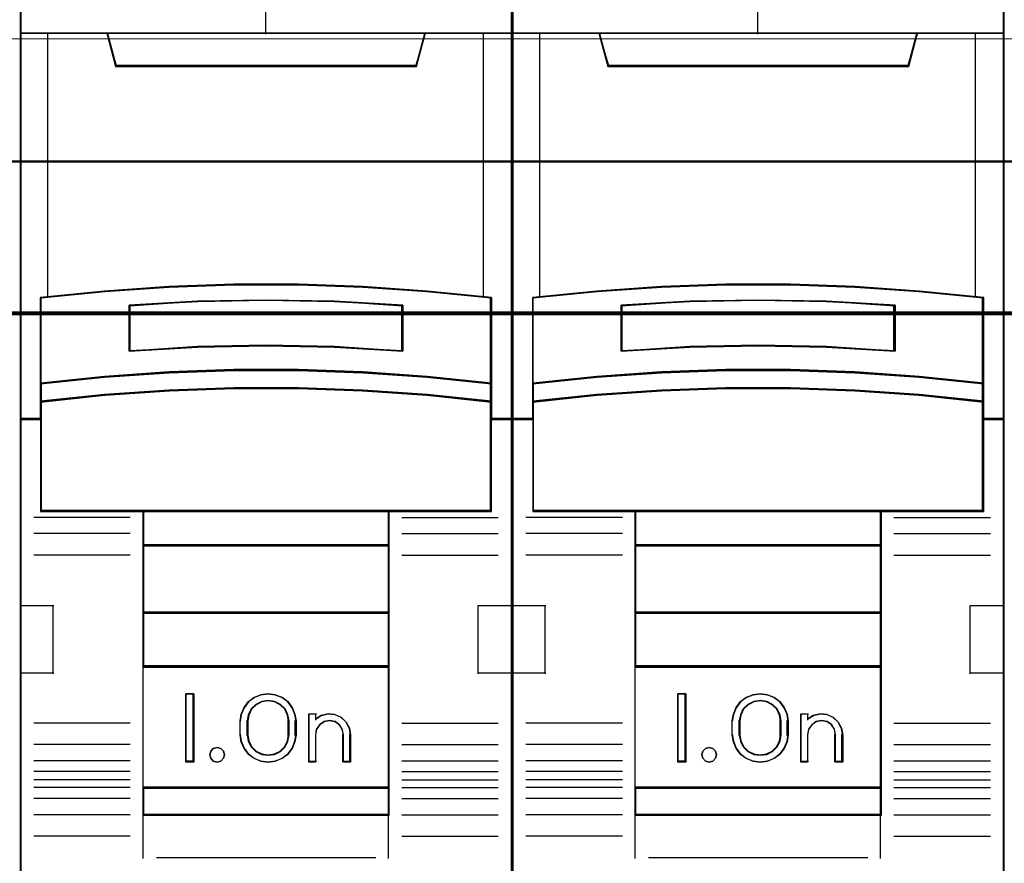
# Model space of a CAD drawing. Header units: millimetres. Extents: x -1290 to 1795, y -4192 to -1311.
# Tile 1004 of 1056: x 1451 to 1458, y -1952 to -1946. Entities that reach past the tile are written whole.
import ezdxf

# ---------------------------------------------------------------- set-up
doc = ezdxf.new("R2010")
doc.units = ezdxf.units.MM
doc.layers.add('30', color=7, linetype='Continuous')
doc.layers.add('45', color=7, linetype='Continuous')
doc.layers.add('Aparatura', color=7, linetype='Continuous', lineweight=13)

# ---------------------------------------------------------------- blocks, each defined once
blk = doc.blocks.new('*U174')
at = {"layer": '45', "color": 7}
for points in [[(495.37139, -533.64471), (477.398411, -533.64471), (477.398411, -615.375223), (495.37139, -615.375223), (495.37139, -533.64471)], [(485.20598, -561.543607), (487.563821, -561.543607), (489.921662, -561.631478), (492.273943, -561.796236), (494.626223, -562.026898), (494.626223, -565.162802), (494.626223, -565.83282), (494.626223, -566.464395), (495.37139, -566.464395), (495.37139, -552.350081), (494.370419, -552.350081), (492.196089, -552.350081), (491.879115, -553.53085), (480.890685, -553.53085), (480.573711, -552.350081), (478.399381, -552.350081), (477.398411, -552.350081), (477.398411, -566.464395), (478.143578, -566.464395), (478.143578, -565.83282), (478.143578, -565.162802), (478.143578, -562.026898), (480.484736, -561.796236), (482.848138, -561.631478), (485.20598, -561.543607)], [(480.884595, -553.565625), (491.885206, -553.565625), (492.202531, -552.350081), (486.379333, -552.350081), (480.56727, -552.350081), (480.884595, -553.565625)], [(489.9226, -564.762307), (492.275505, -564.922781), (494.628409, -565.166258), (494.628409, -562.006582), (492.275505, -561.774172), (489.9226, -561.608164), (487.564134, -561.519627), (485.205667, -561.519627), (482.8472, -561.608164), (480.483171, -561.774172), (478.141392, -562.006582), (478.141392, -565.166258), (480.483171, -564.922781), (482.8472, -564.762307), (485.205667, -564.679303), (487.564134, -564.679303), (489.9226, -564.762307)], [(491.386147, -562.295061), (491.386147, -563.966874), (488.885076, -563.82709), (486.378435, -563.782359), (483.882934, -563.82709), (481.381863, -563.966874), (481.381863, -562.295061), (483.882934, -562.149686), (486.378435, -562.104955), (488.885076, -562.149686), (491.386147, -562.295061)], [(488.885076, -563.82709), (491.386147, -563.966874), (491.386147, -562.295061), (488.885076, -562.149686), (486.378435, -562.104955), (483.882934, -562.149686), (481.381863, -562.295061), (481.381863, -563.966874), (483.882934, -563.82709), (486.378435, -563.782359), (488.885076, -563.82709)], [(492.275505, -564.896029), (489.9226, -564.732136), (487.564134, -564.647363), (485.205667, -564.647363), (482.8472, -564.732136), (480.483171, -564.896029), (478.141392, -565.144696), (478.141392, -565.834179), (480.483171, -565.585513), (482.8472, -565.421619), (485.205667, -565.336847), (487.564134, -565.336847), (489.9226, -565.421619), (492.275505, -565.585513), (494.628409, -565.834179), (494.628409, -565.144696), (492.275505, -564.896029)], [(489.9226, -565.398124), (487.564134, -565.315284), (485.205667, -565.315284), (482.8472, -565.398124), (480.483171, -565.558283), (478.141392, -565.801282), (478.141392, -566.436394), (478.141392, -569.82734), (481.890464, -569.82734), (490.879337, -569.82734), (494.628409, -569.82734), (494.628409, -566.436394), (494.628409, -565.801282), (492.275505, -565.558283), (489.9226, -565.398124)], [(481.881361, -571.082384), (490.888439, -571.082384), (490.888439, -569.789634), (481.881361, -569.789634), (481.881361, -571.082384)], [(490.888439, -571.044679), (481.881361, -571.044679), (481.881361, -573.545791), (490.888439, -573.545791), (490.888439, -571.044679)], [(490.888439, -573.508085), (481.881361, -573.508085), (481.881361, -575.513643), (490.888439, -575.513643), (490.888439, -573.508085)], [(481.881361, -579.943106), (490.888439, -579.943106), (490.888439, -575.474142), (481.881361, -575.474142), (481.881361, -579.943106)], [(483.739709, -576.488592), (483.739709, -578.991499), (483.446097, -578.991499), (483.446097, -576.488592), (483.739709, -576.488592)], [(487.440103, -577.233902), (487.479678, -577.484193), (487.479678, -577.995898), (487.440103, -578.246189), (487.332684, -578.490917), (487.180036, -578.702274), (486.970852, -578.852448), (486.722092, -578.952565), (486.462025, -578.991499), (486.196305, -578.952565), (485.947545, -578.852448), (485.744015, -578.702274), (485.585713, -578.490917), (485.478294, -578.246189), (485.438719, -577.995898), (485.438719, -577.484193), (485.478294, -577.233902), (485.585713, -576.989173), (485.744015, -576.777817), (485.947545, -576.627642), (486.196305, -576.527526), (486.462025, -576.488592), (486.722092, -576.527526), (486.970852, -576.627642), (487.180036, -576.777817), (487.332684, -576.989173), (487.440103, -577.233902)], [(487.225454, -577.995995), (487.225454, -577.482496), (487.185621, -577.259235), (487.083193, -577.047138), (486.906791, -576.879693), (486.696246, -576.773644), (486.462939, -576.734573), (486.223942, -576.773644), (486.013397, -576.879693), (485.836994, -577.047138), (485.734567, -577.259235), (485.694734, -577.482496), (485.694734, -577.995995), (485.734567, -578.219255), (485.836994, -578.431352), (486.013397, -578.598798), (486.223942, -578.704846), (486.462939, -578.738335), (486.696246, -578.704846), (486.906791, -578.598798), (487.083193, -578.431352), (487.185621, -578.219255), (487.225454, -577.995995)], [(488.402503, -577.284305), (488.652881, -577.228332), (488.891878, -577.250721), (489.125185, -577.351474), (489.307278, -577.524992), (489.432467, -577.743289), (489.4723, -577.989572), (489.4723, -578.991499), (489.210541, -578.991499), (489.210541, -577.989572), (489.170708, -577.788067), (489.068281, -577.625744), (488.903259, -577.513797), (488.698404, -577.474616), (488.50493, -577.513797), (488.345599, -577.625744), (488.2261, -577.788067), (488.191958, -577.989572), (488.191958, -578.991499), (487.94158, -578.991499), (487.94158, -577.228332), (488.191958, -577.228332), (488.191958, -577.418642), (488.402503, -577.284305)], [(484.826311, -578.589948), (484.862237, -578.719862), (484.826311, -578.849775), (484.73051, -578.950163), (484.598782, -578.991499), (484.455079, -578.950163), (484.365265, -578.849775), (484.323352, -578.719862), (484.365265, -578.589948), (484.455079, -578.489561), (484.598782, -578.460035), (484.73051, -578.489561), (484.826311, -578.589948)], [(490.888439, -579.905401), (481.881361, -579.905401), (481.881361, -580.930624), (490.888439, -580.930624), (490.888439, -579.905401)]]:
    blk.add_lwpolyline(points, close=True, dxfattribs=at)
at = {"layer": '45', "color": 139}
for points in [[(495.37139, -533.64471), (477.398411, -533.64471), (477.398411, -615.375223), (495.37139, -615.375223), (495.37139, -533.64471)], [(489.914149, -565.41542), (487.561317, -565.333239), (485.208484, -565.333239), (482.855652, -565.41542), (480.49727, -565.574304), (478.161085, -565.815369), (478.161085, -566.445427), (478.161085, -569.809385), (481.901201, -569.809385), (490.8686, -569.809385), (494.608715, -569.809385), (494.608715, -566.445427), (494.608715, -565.815369), (492.261432, -565.574304), (489.914149, -565.41542)], [(484.862237, -578.719862), (484.826311, -578.589948), (484.73051, -578.489561), (484.598782, -578.460035), (484.455079, -578.489561), (484.365265, -578.589948), (484.323352, -578.719862), (484.365265, -578.849775), (484.455079, -578.950163), (484.598782, -578.991499), (484.73051, -578.950163), (484.826311, -578.849775), (484.862237, -578.719862)]]:
    blk.add_lwpolyline(points, close=True, dxfattribs=at)
at = {"layer": '45', "color": 59}
for points in [[(495.353487, -533.664461), (477.416314, -533.664461), (477.416314, -615.357268), (495.353487, -615.357268), (495.353487, -533.664461)], [(485.208328, -561.538171), (487.561472, -561.538171), (489.914616, -561.625819), (492.26221, -561.790158), (494.609804, -562.020233), (494.609804, -565.148159), (494.609804, -565.816472), (494.609804, -566.44644), (495.353487, -566.44644), (495.353487, -552.368036), (494.35451, -552.368036), (492.184512, -552.368036), (491.86817, -553.545801), (480.901631, -553.545801), (480.585289, -552.368036), (478.41529, -552.368036), (477.416314, -552.368036), (477.416314, -566.44644), (478.159996, -566.44644), (478.159996, -565.816472), (478.159996, -565.148159), (478.159996, -562.020233), (480.496491, -561.790158), (482.855185, -561.625819), (485.208328, -561.538171)], [(480.884595, -553.565625), (491.885206, -553.565625), (492.202531, -552.350081), (486.379333, -552.350081), (480.56727, -552.350081), (480.884595, -553.565625)], [(489.9226, -564.762307), (492.275505, -564.922781), (494.628409, -565.166258), (494.628409, -562.006582), (492.275505, -561.774172), (489.9226, -561.608164), (487.564134, -561.519627), (485.205667, -561.519627), (482.8472, -561.608164), (480.483171, -561.774172), (478.141392, -562.006582), (478.141392, -565.166258), (480.483171, -564.922781), (482.8472, -564.762307), (485.205667, -564.679303), (487.564134, -564.679303), (489.9226, -564.762307)], [(491.386147, -562.295061), (491.386147, -563.966874), (488.885076, -563.82709), (486.378435, -563.782359), (483.882934, -563.82709), (481.381863, -563.966874), (481.381863, -562.295061), (483.882934, -562.149686), (486.378435, -562.104955), (488.885076, -562.149686), (491.386147, -562.295061)], [(488.885076, -563.82709), (491.386147, -563.966874), (491.386147, -562.295061), (488.885076, -562.149686), (486.378435, -562.104955), (483.882934, -562.149686), (481.381863, -562.295061), (481.381863, -563.966874), (483.882934, -563.82709), (486.378435, -563.782359), (488.885076, -563.82709)], [(488.876572, -563.811831), (491.368244, -563.948919), (491.368244, -562.309349), (488.876572, -562.166778), (486.379351, -562.12291), (483.893229, -562.166778), (481.401557, -562.309349), (481.401557, -563.948919), (483.893229, -563.811831), (486.379351, -563.767963), (488.876572, -563.811831)], [(492.275505, -564.896029), (489.9226, -564.732136), (487.564134, -564.647363), (485.205667, -564.647363), (482.8472, -564.732136), (480.483171, -564.896029), (478.141392, -565.144696), (478.141392, -565.834179), (480.483171, -565.585513), (482.8472, -565.421619), (485.205667, -565.336847), (487.564134, -565.336847), (489.9226, -565.421619), (492.275505, -565.585513), (494.628409, -565.834179), (494.628409, -565.144696), (492.275505, -564.896029)], [(492.261432, -564.90646), (489.914149, -564.747525), (487.561317, -564.665318), (485.208484, -564.665318), (482.855652, -564.747525), (480.49727, -564.90646), (478.161085, -565.147602), (478.161085, -565.816224), (480.49727, -565.575082), (482.855652, -565.416147), (485.208484, -565.33394), (487.561317, -565.33394), (489.914149, -565.416147), (492.261432, -565.575082), (494.608715, -565.816224), (494.608715, -565.147602), (492.261432, -564.90646)], [(489.9226, -565.398124), (487.564134, -565.315284), (485.205667, -565.315284), (482.8472, -565.398124), (480.483171, -565.558283), (478.141392, -565.801282), (478.141392, -566.436394), (478.141392, -569.82734), (481.890464, -569.82734), (490.879337, -569.82734), (494.628409, -569.82734), (494.628409, -566.436394), (494.628409, -565.801282), (492.275505, -565.558283), (489.9226, -565.398124)], [(481.881361, -571.082384), (490.888439, -571.082384), (490.888439, -569.789634), (481.881361, -569.789634), (481.881361, -571.082384)], [(481.901055, -571.064429), (490.868746, -571.064429), (490.868746, -569.807589), (481.901055, -569.807589), (481.901055, -571.064429)], [(490.888439, -571.044679), (481.881361, -571.044679), (481.881361, -573.545791), (490.888439, -573.545791), (490.888439, -571.044679)], [(490.868746, -571.062634), (481.901055, -571.062634), (481.901055, -573.527836), (490.868746, -573.527836), (490.868746, -571.062634)], [(490.888439, -573.508085), (481.881361, -573.508085), (481.881361, -575.513643), (490.888439, -575.513643), (490.888439, -573.508085)], [(490.868746, -573.52604), (481.901055, -573.52604), (481.901055, -575.493893), (490.868746, -575.493893), (490.868746, -573.52604)], [(481.881361, -579.943106), (490.888439, -579.943106), (490.888439, -575.474142), (481.881361, -575.474142), (481.881361, -579.943106)], [(483.739709, -576.488592), (483.739709, -578.991499), (483.446097, -578.991499), (483.446097, -576.488592), (483.739709, -576.488592)], [(487.440103, -577.233902), (487.479678, -577.484193), (487.479678, -577.995898), (487.440103, -578.246189), (487.332684, -578.490917), (487.180036, -578.702274), (486.970852, -578.852448), (486.722092, -578.952565), (486.462025, -578.991499), (486.196305, -578.952565), (485.947545, -578.852448), (485.744015, -578.702274), (485.585713, -578.490917), (485.478294, -578.246189), (485.438719, -577.995898), (485.438719, -577.484193), (485.478294, -577.233902), (485.585713, -576.989173), (485.744015, -576.777817), (485.947545, -576.627642), (486.196305, -576.527526), (486.462025, -576.488592), (486.722092, -576.527526), (486.970852, -576.627642), (487.180036, -576.777817), (487.332684, -576.989173), (487.440103, -577.233902)], [(487.225454, -577.995995), (487.225454, -577.482496), (487.185621, -577.259235), (487.083193, -577.047138), (486.906791, -576.879693), (486.696246, -576.773644), (486.462939, -576.734573), (486.223942, -576.773644), (486.013397, -576.879693), (485.836994, -577.047138), (485.734567, -577.259235), (485.694734, -577.482496), (485.694734, -577.995995), (485.734567, -578.219255), (485.836994, -578.431352), (486.013397, -578.598798), (486.223942, -578.704846), (486.462939, -578.738335), (486.696246, -578.704846), (486.906791, -578.598798), (487.083193, -578.431352), (487.185621, -578.219255), (487.225454, -577.995995)], [(487.20755, -577.991343), (487.20755, -577.487047), (487.168649, -577.267788), (487.068618, -577.059491), (486.896342, -576.895047), (486.690722, -576.790899), (486.462872, -576.752528), (486.229466, -576.790899), (486.023846, -576.895047), (485.851569, -577.059491), (485.751538, -577.267788), (485.712637, -577.487047), (485.712637, -577.991343), (485.751538, -578.210603), (485.851569, -578.418899), (486.023846, -578.583343), (486.229466, -578.687492), (486.462872, -578.720381), (486.690722, -578.687492), (486.896342, -578.583343), (487.068618, -578.418899), (487.168649, -578.210603), (487.20755, -577.991343)], [(488.402503, -577.284305), (488.652881, -577.228332), (488.891878, -577.250721), (489.125185, -577.351474), (489.307278, -577.524992), (489.432467, -577.743289), (489.4723, -577.989572), (489.4723, -578.991499), (489.210541, -578.991499), (489.210541, -577.989572), (489.170708, -577.788067), (489.068281, -577.625744), (488.903259, -577.513797), (488.698404, -577.474616), (488.50493, -577.513797), (488.345599, -577.625744), (488.2261, -577.788067), (488.191958, -577.989572), (488.191958, -578.991499), (487.94158, -578.991499), (487.94158, -577.228332), (488.191958, -577.228332), (488.191958, -577.418642), (488.402503, -577.284305)], [(484.826311, -578.589948), (484.862237, -578.719862), (484.826311, -578.849775), (484.73051, -578.950163), (484.598782, -578.991499), (484.455079, -578.950163), (484.365265, -578.849775), (484.323352, -578.719862), (484.365265, -578.589948), (484.455079, -578.489561), (484.598782, -578.460035), (484.73051, -578.489561), (484.826311, -578.589948)], [(490.888439, -579.905401), (481.881361, -579.905401), (481.881361, -580.930624), (490.888439, -580.930624), (490.888439, -579.905401)], [(490.868746, -579.923356), (481.901055, -579.923356), (481.901055, -580.910873), (490.868746, -580.910873), (490.868746, -579.923356)]]:
    blk.add_lwpolyline(points, close=True, dxfattribs=at)
at = {"layer": '45', "color": 139}
for points in [[(486.358941, -545.164547), (486.358941, -552.387786)], [(477.398411, -552.350081), (495.37139, -552.350081)], [(480.56727, -552.350081), (480.921752, -553.565625)], [(492.202531, -552.350081), (491.848049, -553.565625)], [(480.882365, -553.52792), (491.885645, -553.52792)], [(494.628409, -562.038522), (492.275505, -561.790868), (489.9226, -561.613971), (487.564134, -561.519627), (485.205667, -561.519627), (482.8472, -561.613971), (480.483171, -561.790868), (478.141392, -562.038522)], [(478.141392, -562.000817), (478.141392, -569.82734)], [(491.386147, -562.329391), (488.885076, -562.157764), (486.378435, -562.104955), (483.882934, -562.157764), (481.381863, -562.329391)], [(494.589022, -569.82734), (494.589022, -562.000817)], [(481.381863, -563.966874), (481.381863, -562.291686)], [(491.348551, -563.966874), (491.348551, -562.291686)], [(491.386147, -563.966874), (488.885076, -563.800928), (486.378435, -563.747825), (483.882934, -563.800928), (481.381863, -563.966874)], [(494.628409, -565.166258), (492.275505, -564.906811), (489.9226, -564.735811), (487.564134, -564.647363), (485.205667, -564.647363), (482.8472, -564.735811), (480.483171, -564.906811), (478.141392, -565.166258)], [(494.628409, -565.834179), (492.275505, -565.574731), (489.9226, -565.403732), (487.564134, -565.315284), (485.205667, -565.315284), (482.8472, -565.403732), (480.483171, -565.574731), (478.141392, -565.834179)], [(478.180779, -566.426689), (477.398411, -566.426689)], [(495.37139, -566.426689), (494.589022, -566.426689)], [(481.42125, -570.051775), (477.897909, -570.051775)], [(494.628409, -569.789634), (478.141392, -569.789634)], [(481.881361, -569.789634), (481.881361, -580.930624)], [(481.881361, -569.789634), (490.888439, -569.789634)], [(490.849053, -569.789634), (490.849053, -580.930624)], [(491.348551, -570.051775), (494.871892, -570.051775)], [(481.42125, -570.638899), (477.897909, -570.638899)], [(491.348551, -570.638899), (494.871892, -570.638899)], [(481.881361, -571.044679), (490.888439, -571.044679)], [(481.42125, -571.421731), (477.897909, -571.421731)], [(491.348551, -571.421731), (494.871892, -571.421731)], [(477.398411, -573.262104), (478.630148, -573.262104)], [(478.590761, -573.262104), (478.590761, -575.765011)], [(494.139653, -575.765011), (494.139653, -573.262104)], [(494.139653, -573.262104), (495.37139, -573.262104)], [(481.881361, -573.508085), (490.888439, -573.508085)], [(477.398411, -575.727306), (478.630148, -575.727306)], [(481.881361, -575.474142), (490.888439, -575.474142)], [(494.139653, -575.727306), (495.37139, -575.727306)], [(483.739709, -576.488592), (483.446097, -576.488592)], [(483.446097, -576.488592), (483.446097, -578.991499)], [(483.702112, -576.488592), (483.702112, -578.991499)], [(487.479678, -577.506632), (487.440103, -577.2507), (487.332684, -577.000456), (487.180036, -576.784335), (486.970852, -576.630776), (486.722092, -576.528403), (486.462025, -576.488592), (486.196305, -576.528403), (485.947545, -576.630776), (485.744015, -576.784335), (485.585713, -577.000456), (485.478294, -577.2507), (485.438719, -577.506632)], [(487.225454, -577.506632), (487.185621, -577.276167), (487.083193, -577.057225), (486.906791, -576.884376), (486.696246, -576.774905), (486.462939, -576.734573), (486.223942, -576.774905), (486.013397, -576.884376), (485.836994, -577.057225), (485.734567, -577.276167), (485.694734, -577.506632)], [(487.94158, -577.228332), (488.22445, -577.228332)], [(487.94158, -577.228332), (487.94158, -578.991499)], [(488.185063, -577.228332), (488.185063, -577.452768)], [(489.4723, -578.011164), (489.432252, -577.757895), (489.306389, -577.533406), (489.123316, -577.354966), (488.888752, -577.251356), (488.648468, -577.228332), (488.396742, -577.285893), (488.185063, -577.42404)], [(481.42125, -577.562292), (477.897909, -577.562292)], [(485.438719, -578.011164), (485.438719, -577.468927)], [(485.694734, -578.011164), (485.694734, -577.468927)], [(487.186067, -578.011164), (487.186067, -577.468927)], [(487.442082, -578.011164), (487.442082, -577.468927)], [(489.218075, -578.011164), (489.177678, -577.798984), (489.0738, -577.628062), (488.90644, -577.510184), (488.698683, -577.468927), (488.502469, -577.510184), (488.34088, -577.628062), (488.219689, -577.798984), (488.185063, -578.011164)], [(491.348551, -577.562292), (494.871892, -577.562292)], [(485.438719, -577.971663), (485.478294, -578.228046), (485.585713, -578.478732), (485.744015, -578.695234), (485.947545, -578.849064), (486.196305, -578.951617), (486.462025, -578.991499), (486.722092, -578.951617), (486.970852, -578.849064), (487.180036, -578.695234), (487.332684, -578.478732), (487.440103, -578.228046), (487.479678, -577.971663)], [(485.694734, -577.971663), (485.734567, -578.202241), (485.836994, -578.42129), (486.013397, -578.594224), (486.223942, -578.703749), (486.462939, -578.738335), (486.696246, -578.703749), (486.906791, -578.594224), (487.083193, -578.42129), (487.185621, -578.202241), (487.225454, -577.971663)], [(488.185063, -577.971663), (488.185063, -578.991499)], [(489.178688, -577.971663), (489.178688, -578.991499)], [(489.434703, -577.971663), (489.434703, -578.991499)], [(481.42125, -578.35051), (477.897909, -578.35051)], [(491.348551, -578.35051), (494.871892, -578.35051)], [(481.42125, -578.935839), (477.897909, -578.935839)], [(483.739709, -578.953794), (483.446097, -578.953794)], [(487.94158, -578.953794), (488.22445, -578.953794)], [(489.178688, -578.953794), (489.4723, -578.953794)], [(491.348551, -578.935839), (494.871892, -578.935839)], [(481.42125, -579.336232), (477.897909, -579.336232)], [(491.348551, -579.336232), (494.871892, -579.336232)], [(481.42125, -579.632487), (477.897909, -579.632487)], [(491.348551, -579.632487), (494.871892, -579.632487)], [(481.42125, -579.916174), (477.897909, -579.916174)], [(481.881361, -579.905401), (490.888439, -579.905401)], [(491.348551, -579.916174), (494.871892, -579.916174)], [(481.42125, -580.316567), (477.897909, -580.316567)], [(491.348551, -580.316567), (494.871892, -580.316567)], [(481.42125, -580.909078), (477.897909, -580.909078)], [(481.881361, -580.891123), (490.888439, -580.891123)], [(481.881361, -580.891123), (481.881361, -582.512446)], [(490.849053, -580.891123), (490.849053, -582.512446)], [(491.348551, -580.909078), (494.871892, -580.909078)], [(481.42125, -581.691909), (477.897909, -581.691909)], [(491.348551, -581.691909), (494.871892, -581.691909)], [(482.375489, -582.474741), (490.394312, -582.474741)]]:
    blk.add_lwpolyline(points, dxfattribs=at)
at = {"layer": '45', "color": 140}
for points in [[(485.20598, -561.543607), (487.563821, -561.543607), (489.921662, -561.631478), (492.273943, -561.796236), (494.626223, -562.026898), (494.626223, -565.162802), (494.626223, -565.83282), (494.626223, -566.464395), (495.37139, -566.464395), (495.37139, -552.350081), (494.370419, -552.350081), (492.196089, -552.350081), (491.879115, -553.53085), (480.890685, -553.53085), (480.573711, -552.350081), (478.399381, -552.350081), (477.398411, -552.350081), (477.398411, -566.464395), (478.143578, -566.464395), (478.143578, -565.83282), (478.143578, -565.162802), (478.143578, -562.026898), (480.484736, -561.796236), (482.848138, -561.631478), (485.20598, -561.543607)], [(480.901522, -553.54767), (491.868279, -553.54767), (492.184628, -552.368036), (486.37935, -552.368036), (480.585173, -552.368036), (480.901522, -553.54767)]]:
    blk.add_lwpolyline(points, close=True, dxfattribs=at)
for points in [[(478.397407, -552.350081), (478.397407, -562.01159)], [(494.333007, -562.01159), (494.333007, -552.350081)]]:
    blk.add_lwpolyline(points, dxfattribs=at)
blk = doc.blocks.new('*U175')
at = {"layer": '45', "color": 7}
for points in [[(513.356901, -533.64471), (495.383922, -533.64471), (495.383922, -615.375223), (513.356901, -615.375223), (513.356901, -533.64471)], [(503.191491, -561.543607), (505.549332, -561.543607), (507.907173, -561.631478), (510.259454, -561.796236), (512.611734, -562.026898), (512.611734, -565.162802), (512.611734, -565.83282), (512.611734, -566.464395), (513.356901, -566.464395), (513.356901, -552.350081), (512.355931, -552.350081), (510.1816, -552.350081), (509.864627, -553.53085), (498.876196, -553.53085), (498.559222, -552.350081), (496.384892, -552.350081), (495.383922, -552.350081), (495.383922, -566.464395), (496.129089, -566.464395), (496.129089, -565.83282), (496.129089, -565.162802), (496.129089, -562.026898), (498.470247, -561.796236), (500.83365, -561.631478), (503.191491, -561.543607)], [(498.870155, -553.565625), (509.872458, -553.565625), (510.189833, -552.350081), (504.365739, -552.350081), (498.552781, -552.350081), (498.870155, -553.565625)], [(507.908622, -564.762307), (510.261271, -564.922781), (512.61392, -565.166258), (512.61392, -562.006582), (510.261271, -561.774172), (507.908622, -561.608164), (505.550412, -561.519627), (503.192201, -561.519627), (500.833991, -561.608164), (498.470218, -561.774172), (496.128693, -562.006582), (496.128693, -565.166258), (498.470218, -564.922781), (500.833991, -564.762307), (503.192201, -564.679303), (505.550412, -564.679303), (507.908622, -564.762307)], [(509.373449, -562.295061), (509.373449, -563.966874), (506.872378, -563.82709), (504.365736, -563.782359), (501.870236, -563.82709), (499.369165, -563.966874), (499.369165, -562.295061), (501.870236, -562.149686), (504.365736, -562.104955), (506.872378, -562.149686), (509.373449, -562.295061)], [(506.872378, -563.82709), (509.373449, -563.966874), (509.373449, -562.295061), (506.872378, -562.149686), (504.365736, -562.104955), (501.870236, -562.149686), (499.369165, -562.295061), (499.369165, -563.966874), (501.870236, -563.82709), (504.365736, -563.782359), (506.872378, -563.82709)], [(510.261271, -564.896029), (507.908622, -564.732136), (505.550412, -564.647363), (503.192201, -564.647363), (500.833991, -564.732136), (498.470218, -564.896029), (496.128693, -565.144696), (496.128693, -565.834179), (498.470218, -565.585513), (500.833991, -565.421619), (503.192201, -565.336847), (505.550412, -565.336847), (507.908622, -565.421619), (510.261271, -565.585513), (512.61392, -565.834179), (512.61392, -565.144696), (510.261271, -564.896029)], [(507.908622, -565.398124), (505.550412, -565.315284), (503.192201, -565.315284), (500.833991, -565.398124), (498.470218, -565.558283), (496.128693, -565.801282), (496.128693, -566.436394), (496.128693, -569.82734), (499.877358, -569.82734), (508.865255, -569.82734), (512.61392, -569.82734), (512.61392, -566.436394), (512.61392, -565.801282), (510.261271, -565.558283), (507.908622, -565.398124)], [(499.868663, -571.082384), (508.873951, -571.082384), (508.873951, -569.789634), (499.868663, -569.789634), (499.868663, -571.082384)], [(508.873951, -571.044679), (499.868663, -571.044679), (499.868663, -573.545791), (508.873951, -573.545791), (508.873951, -571.044679)], [(508.873951, -573.508085), (499.868663, -573.508085), (499.868663, -575.513643), (508.873951, -575.513643), (508.873951, -573.508085)], [(499.868663, -579.943106), (508.873951, -579.943106), (508.873951, -575.474142), (499.868663, -575.474142), (499.868663, -579.943106)], [(501.72701, -576.488592), (501.72701, -578.991499), (501.433399, -578.991499), (501.433399, -576.488592), (501.72701, -576.488592)], [(505.42737, -577.233902), (505.46698, -577.484193), (505.46698, -577.995898), (505.42737, -578.246189), (505.319857, -578.490917), (505.167075, -578.702274), (504.957707, -578.852448), (504.708729, -578.952565), (504.448434, -578.991499), (504.18248, -578.952565), (503.933503, -578.852448), (503.729793, -578.702274), (503.571353, -578.490917), (503.46384, -578.246189), (503.42423, -577.995898), (503.42423, -577.484193), (503.46384, -577.233902), (503.571353, -576.989173), (503.729793, -576.777817), (503.933503, -576.627642), (504.18248, -576.527526), (504.448434, -576.488592), (504.708729, -576.527526), (504.957707, -576.627642), (505.167075, -576.777817), (505.319857, -576.989173), (505.42737, -577.233902)], [(505.210965, -577.995995), (505.210965, -577.482496), (505.171132, -577.259235), (505.068704, -577.047138), (504.892302, -576.879693), (504.681757, -576.773644), (504.44845, -576.734573), (504.209453, -576.773644), (503.998908, -576.879693), (503.822505, -577.047138), (503.720078, -577.259235), (503.680245, -577.482496), (503.680245, -577.995995), (503.720078, -578.219255), (503.822505, -578.431352), (503.998908, -578.598798), (504.209453, -578.704846), (504.44845, -578.738335), (504.681757, -578.704846), (504.892302, -578.598798), (505.068704, -578.431352), (505.171132, -578.219255), (505.210965, -577.995995)], [(506.388553, -577.284305), (506.639224, -577.228332), (506.878501, -577.250721), (507.11208, -577.351474), (507.294386, -577.524992), (507.419722, -577.743289), (507.459601, -577.989572), (507.459601, -578.991499), (507.197536, -578.991499), (507.197536, -577.989572), (507.157657, -577.788067), (507.05511, -577.625744), (506.889895, -577.513797), (506.6848, -577.474616), (506.4911, -577.513797), (506.331582, -577.625744), (506.211944, -577.788067), (506.177762, -577.989572), (506.177762, -578.991499), (505.927091, -578.991499), (505.927091, -577.228332), (506.177762, -577.228332), (506.177762, -577.418642), (506.388553, -577.284305)], [(502.811942, -578.589948), (502.847748, -578.719862), (502.811942, -578.849775), (502.716458, -578.950163), (502.585168, -578.991499), (502.441943, -578.950163), (502.352427, -578.849775), (502.310653, -578.719862), (502.352427, -578.589948), (502.441943, -578.489561), (502.585168, -578.460035), (502.716458, -578.489561), (502.811942, -578.589948)], [(508.873951, -579.905401), (499.868663, -579.905401), (499.868663, -580.930624), (508.873951, -580.930624), (508.873951, -579.905401)]]:
    blk.add_lwpolyline(points, close=True, dxfattribs=at)
at = {"layer": '45', "color": 139}
for points in [[(513.356901, -533.64471), (495.383922, -533.64471), (495.383922, -615.375223), (513.356901, -615.375223), (513.356901, -533.64471)], [(507.900939, -565.41542), (505.547851, -565.333239), (503.194762, -565.333239), (500.841674, -565.41542), (498.483036, -565.574304), (496.146597, -565.815369), (496.146597, -566.445427), (496.146597, -569.809385), (499.887119, -569.809385), (508.855494, -569.809385), (512.596017, -569.809385), (512.596017, -566.445427), (512.596017, -565.815369), (510.248478, -565.574304), (507.900939, -565.41542)], [(502.847748, -578.719862), (502.811942, -578.589948), (502.716458, -578.489561), (502.585168, -578.460035), (502.441943, -578.489561), (502.352427, -578.589948), (502.310653, -578.719862), (502.352427, -578.849775), (502.441943, -578.950163), (502.585168, -578.991499), (502.716458, -578.950163), (502.811942, -578.849775), (502.847748, -578.719862)]]:
    blk.add_lwpolyline(points, close=True, dxfattribs=at)
at = {"layer": '45', "color": 59}
for points in [[(513.338998, -533.664461), (495.403616, -533.664461), (495.403616, -615.357268), (513.338998, -615.357268), (513.338998, -533.664461)], [(503.194852, -561.538171), (505.547761, -561.538171), (507.90067, -561.625819), (510.24803, -561.790158), (512.59539, -562.020233), (512.59539, -565.148159), (512.59539, -565.816472), (512.59539, -566.44644), (513.338998, -566.44644), (513.338998, -552.368036), (512.340121, -552.368036), (510.17034, -552.368036), (509.854029, -553.545801), (498.888585, -553.545801), (498.572274, -552.368036), (496.402492, -552.368036), (495.403616, -552.368036), (495.403616, -566.44644), (496.147224, -566.44644), (496.147224, -565.816472), (496.147224, -565.148159), (496.147224, -562.020233), (498.483485, -561.790158), (500.841943, -561.625819), (503.194852, -561.538171)], [(498.870155, -553.565625), (509.872458, -553.565625), (510.189833, -552.350081), (504.365739, -552.350081), (498.552781, -552.350081), (498.870155, -553.565625)], [(507.908622, -564.762307), (510.261271, -564.922781), (512.61392, -565.166258), (512.61392, -562.006582), (510.261271, -561.774172), (507.908622, -561.608164), (505.550412, -561.519627), (503.192201, -561.519627), (500.833991, -561.608164), (498.470218, -561.774172), (496.128693, -562.006582), (496.128693, -565.166258), (498.470218, -564.922781), (500.833991, -564.762307), (503.192201, -564.679303), (505.550412, -564.679303), (507.908622, -564.762307)], [(509.373449, -562.295061), (509.373449, -563.966874), (506.872378, -563.82709), (504.365736, -563.782359), (501.870236, -563.82709), (499.369165, -563.966874), (499.369165, -562.295061), (501.870236, -562.149686), (504.365736, -562.104955), (506.872378, -562.149686), (509.373449, -562.295061)], [(506.872378, -563.82709), (509.373449, -563.966874), (509.373449, -562.295061), (506.872378, -562.149686), (504.365736, -562.104955), (501.870236, -562.149686), (499.369165, -562.295061), (499.369165, -563.966874), (501.870236, -563.82709), (504.365736, -563.782359), (506.872378, -563.82709)], [(506.863426, -563.811831), (509.355545, -563.948919), (509.355545, -562.309349), (506.863426, -562.166778), (504.365756, -562.12291), (501.879187, -562.166778), (499.387068, -562.309349), (499.387068, -563.948919), (501.879187, -563.811831), (504.365756, -563.767963), (506.863426, -563.811831)], [(510.261271, -564.896029), (507.908622, -564.732136), (505.550412, -564.647363), (503.192201, -564.647363), (500.833991, -564.732136), (498.470218, -564.896029), (496.128693, -565.144696), (496.128693, -565.834179), (498.470218, -565.585513), (500.833991, -565.421619), (503.192201, -565.336847), (505.550412, -565.336847), (507.908622, -565.421619), (510.261271, -565.585513), (512.61392, -565.834179), (512.61392, -565.144696), (510.261271, -564.896029)], [(510.248478, -564.90646), (507.900939, -564.747525), (505.547851, -564.665318), (503.194762, -564.665318), (500.841674, -564.747525), (498.483036, -564.90646), (496.146597, -565.147602), (496.146597, -565.816224), (498.483036, -565.575082), (500.841674, -565.416147), (503.194762, -565.33394), (505.547851, -565.33394), (507.900939, -565.416147), (510.248478, -565.575082), (512.596017, -565.816224), (512.596017, -565.147602), (510.248478, -564.90646)], [(507.908622, -565.398124), (505.550412, -565.315284), (503.192201, -565.315284), (500.833991, -565.398124), (498.470218, -565.558283), (496.128693, -565.801282), (496.128693, -566.436394), (496.128693, -569.82734), (499.877358, -569.82734), (508.865255, -569.82734), (512.61392, -569.82734), (512.61392, -566.436394), (512.61392, -565.801282), (510.261271, -565.558283), (507.908622, -565.398124)], [(499.868663, -571.082384), (508.873951, -571.082384), (508.873951, -569.789634), (499.868663, -569.789634), (499.868663, -571.082384)], [(499.886566, -571.064429), (508.856047, -571.064429), (508.856047, -569.807589), (499.886566, -569.807589), (499.886566, -571.064429)], [(508.873951, -571.044679), (499.868663, -571.044679), (499.868663, -573.545791), (508.873951, -573.545791), (508.873951, -571.044679)], [(508.856047, -571.062634), (499.886566, -571.062634), (499.886566, -573.527836), (508.856047, -573.527836), (508.856047, -571.062634)], [(508.873951, -573.508085), (499.868663, -573.508085), (499.868663, -575.513643), (508.873951, -575.513643), (508.873951, -573.508085)], [(508.856047, -573.52604), (499.886566, -573.52604), (499.886566, -575.493893), (508.856047, -575.493893), (508.856047, -573.52604)], [(499.868663, -579.943106), (508.873951, -579.943106), (508.873951, -575.474142), (499.868663, -575.474142), (499.868663, -579.943106)], [(501.72701, -576.488592), (501.72701, -578.991499), (501.433399, -578.991499), (501.433399, -576.488592), (501.72701, -576.488592)], [(505.42737, -577.233902), (505.46698, -577.484193), (505.46698, -577.995898), (505.42737, -578.246189), (505.319857, -578.490917), (505.167075, -578.702274), (504.957707, -578.852448), (504.708729, -578.952565), (504.448434, -578.991499), (504.18248, -578.952565), (503.933503, -578.852448), (503.729793, -578.702274), (503.571353, -578.490917), (503.46384, -578.246189), (503.42423, -577.995898), (503.42423, -577.484193), (503.46384, -577.233902), (503.571353, -576.989173), (503.729793, -576.777817), (503.933503, -576.627642), (504.18248, -576.527526), (504.448434, -576.488592), (504.708729, -576.527526), (504.957707, -576.627642), (505.167075, -576.777817), (505.319857, -576.989173), (505.42737, -577.233902)], [(505.210965, -577.995995), (505.210965, -577.482496), (505.171132, -577.259235), (505.068704, -577.047138), (504.892302, -576.879693), (504.681757, -576.773644), (504.44845, -576.734573), (504.209453, -576.773644), (503.998908, -576.879693), (503.822505, -577.047138), (503.720078, -577.259235), (503.680245, -577.482496), (503.680245, -577.995995), (503.720078, -578.219255), (503.822505, -578.431352), (503.998908, -578.598798), (504.209453, -578.704846), (504.44845, -578.738335), (504.681757, -578.704846), (504.892302, -578.598798), (505.068704, -578.431352), (505.171132, -578.219255), (505.210965, -577.995995)], [(505.193062, -577.991343), (505.193062, -577.487047), (505.15416, -577.267788), (505.054129, -577.059491), (504.881853, -576.895047), (504.676233, -576.790899), (504.448383, -576.752528), (504.214977, -576.790899), (504.009357, -576.895047), (503.83708, -577.059491), (503.737049, -577.267788), (503.698148, -577.487047), (503.698148, -577.991343), (503.737049, -578.210603), (503.83708, -578.418899), (504.009357, -578.583343), (504.214977, -578.687492), (504.448383, -578.720381), (504.676233, -578.687492), (504.881853, -578.583343), (505.054129, -578.418899), (505.15416, -578.210603), (505.193062, -577.991343)], [(506.388553, -577.284305), (506.639224, -577.228332), (506.878501, -577.250721), (507.11208, -577.351474), (507.294386, -577.524992), (507.419722, -577.743289), (507.459601, -577.989572), (507.459601, -578.991499), (507.197536, -578.991499), (507.197536, -577.989572), (507.157657, -577.788067), (507.05511, -577.625744), (506.889895, -577.513797), (506.6848, -577.474616), (506.4911, -577.513797), (506.331582, -577.625744), (506.211944, -577.788067), (506.177762, -577.989572), (506.177762, -578.991499), (505.927091, -578.991499), (505.927091, -577.228332), (506.177762, -577.228332), (506.177762, -577.418642), (506.388553, -577.284305)], [(502.811942, -578.589948), (502.847748, -578.719862), (502.811942, -578.849775), (502.716458, -578.950163), (502.585168, -578.991499), (502.441943, -578.950163), (502.352427, -578.849775), (502.310653, -578.719862), (502.352427, -578.589948), (502.441943, -578.489561), (502.585168, -578.460035), (502.716458, -578.489561), (502.811942, -578.589948)], [(508.873951, -579.905401), (499.868663, -579.905401), (499.868663, -580.930624), (508.873951, -580.930624), (508.873951, -579.905401)], [(508.856047, -579.923356), (499.886566, -579.923356), (499.886566, -580.910873), (508.856047, -580.910873), (508.856047, -579.923356)]]:
    blk.add_lwpolyline(points, close=True, dxfattribs=at)
at = {"layer": '45', "color": 139}
for points in [[(504.346242, -545.164547), (504.346242, -552.387786)], [(495.383922, -552.350081), (513.356901, -552.350081)], [(498.552781, -552.350081), (498.907263, -553.565625)], [(510.189833, -552.350081), (509.83356, -553.565625)], [(498.869667, -553.52792), (509.872947, -553.52792)], [(512.61392, -562.038522), (510.261271, -561.790868), (507.908622, -561.613971), (505.550412, -561.519627), (503.192201, -561.519627), (500.833991, -561.613971), (498.470218, -561.790868), (496.128693, -562.038522)], [(496.128693, -562.000817), (496.128693, -569.82734)], [(509.373449, -562.329391), (506.872378, -562.157764), (504.365736, -562.104955), (501.870236, -562.157764), (499.369165, -562.329391)], [(512.574533, -569.82734), (512.574533, -562.000817)], [(499.369165, -563.966874), (499.369165, -562.291686)], [(509.334062, -563.966874), (509.334062, -562.291686)], [(509.373449, -563.966874), (506.872378, -563.800928), (504.365736, -563.747825), (501.870236, -563.800928), (499.369165, -563.966874)], [(512.61392, -565.166258), (510.261271, -564.906811), (507.908622, -564.735811), (505.550412, -564.647363), (503.192201, -564.647363), (500.833991, -564.735811), (498.470218, -564.906811), (496.128693, -565.166258)], [(512.61392, -565.834179), (510.261271, -565.574731), (507.908622, -565.403732), (505.550412, -565.315284), (503.192201, -565.315284), (500.833991, -565.403732), (498.470218, -565.574731), (496.128693, -565.834179)], [(496.16629, -566.426689), (495.383922, -566.426689)], [(513.356901, -566.426689), (512.574533, -566.426689)], [(499.406761, -570.051775), (495.88342, -570.051775)], [(512.61392, -569.789634), (496.128693, -569.789634)], [(499.868663, -569.789634), (499.868663, -580.930624)], [(499.868663, -569.789634), (508.873951, -569.789634)], [(508.834564, -569.789634), (508.834564, -580.930624)], [(509.334062, -570.051775), (512.857403, -570.051775)], [(499.406761, -570.638899), (495.88342, -570.638899)], [(509.334062, -570.638899), (512.857403, -570.638899)], [(499.868663, -571.044679), (508.873951, -571.044679)], [(499.406761, -571.421731), (495.88342, -571.421731)], [(509.334062, -571.421731), (512.857403, -571.421731)], [(495.383922, -573.262104), (496.615659, -573.262104)], [(496.578063, -573.262104), (496.578063, -575.765011)], [(512.125164, -575.765011), (512.125164, -573.262104)], [(512.125164, -573.262104), (513.356901, -573.262104)], [(499.868663, -573.508085), (508.873951, -573.508085)], [(495.383922, -575.727306), (496.615659, -575.727306)], [(499.868663, -575.474142), (508.873951, -575.474142)], [(512.125164, -575.727306), (513.356901, -575.727306)], [(501.72701, -576.488592), (501.433399, -576.488592)], [(501.433399, -576.488592), (501.433399, -578.991499)], [(501.687623, -576.488592), (501.687623, -578.991499)], [(505.46698, -577.506632), (505.42737, -577.2507), (505.319857, -577.000456), (505.167075, -576.784335), (504.957707, -576.630776), (504.708729, -576.528403), (504.448434, -576.488592), (504.18248, -576.528403), (503.933503, -576.630776), (503.729793, -576.784335), (503.571353, -577.000456), (503.46384, -577.2507), (503.42423, -577.506632)], [(505.210965, -577.506632), (505.171132, -577.276167), (505.068704, -577.057225), (504.892302, -576.884376), (504.681757, -576.774905), (504.44845, -576.734573), (504.209453, -576.774905), (503.998908, -576.884376), (503.822505, -577.057225), (503.720078, -577.276167), (503.680245, -577.506632)], [(505.927091, -577.228332), (506.209961, -577.228332)], [(505.927091, -577.228332), (505.927091, -578.991499)], [(506.172364, -577.228332), (506.172364, -577.452768)], [(507.459601, -578.011164), (507.419554, -577.757895), (507.293691, -577.533406), (507.110617, -577.354966), (506.876054, -577.251356), (506.635769, -577.228332), (506.384043, -577.285893), (506.172364, -577.42404)], [(499.406761, -577.562292), (495.88342, -577.562292)], [(503.42423, -578.011164), (503.42423, -577.468927)], [(503.680245, -578.011164), (503.680245, -577.468927)], [(505.173368, -578.011164), (505.173368, -577.468927)], [(505.427593, -578.011164), (505.427593, -577.468927)], [(507.203586, -578.011164), (507.163259, -577.798984), (507.059561, -577.628062), (506.892491, -577.510184), (506.685095, -577.468927), (506.48922, -577.510184), (506.327912, -577.628062), (506.20693, -577.798984), (506.172364, -578.011164)], [(509.334062, -577.562292), (512.857403, -577.562292)], [(503.42423, -577.971663), (503.46384, -578.228046), (503.571353, -578.478732), (503.729793, -578.695234), (503.933503, -578.849064), (504.18248, -578.951617), (504.448434, -578.991499), (504.708729, -578.951617), (504.957707, -578.849064), (505.167075, -578.695234), (505.319857, -578.478732), (505.42737, -578.228046), (505.46698, -577.971663)], [(503.680245, -577.971663), (503.720078, -578.202241), (503.822505, -578.42129), (503.998908, -578.594224), (504.209453, -578.703749), (504.44845, -578.738335), (504.681757, -578.703749), (504.892302, -578.594224), (505.068704, -578.42129), (505.171132, -578.202241), (505.210965, -577.971663)], [(506.172364, -577.971663), (506.172364, -578.991499)], [(507.165989, -577.971663), (507.165989, -578.991499)], [(507.420214, -577.971663), (507.420214, -578.991499)], [(499.406761, -578.35051), (495.88342, -578.35051)], [(509.334062, -578.35051), (512.857403, -578.35051)], [(499.406761, -578.935839), (495.88342, -578.935839)], [(501.72701, -578.953794), (501.433399, -578.953794)], [(505.927091, -578.953794), (506.209961, -578.953794)], [(507.165989, -578.953794), (507.459601, -578.953794)], [(509.334062, -578.935839), (512.857403, -578.935839)], [(499.406761, -579.336232), (495.88342, -579.336232)], [(509.334062, -579.336232), (512.857403, -579.336232)], [(499.406761, -579.632487), (495.88342, -579.632487)], [(509.334062, -579.632487), (512.857403, -579.632487)], [(499.406761, -579.916174), (495.88342, -579.916174)], [(499.868663, -579.905401), (508.873951, -579.905401)], [(509.334062, -579.916174), (512.857403, -579.916174)], [(499.406761, -580.316567), (495.88342, -580.316567)], [(509.334062, -580.316567), (512.857403, -580.316567)], [(499.406761, -580.909078), (495.88342, -580.909078)], [(499.868663, -580.891123), (508.873951, -580.891123)], [(499.868663, -580.891123), (499.868663, -582.512446)], [(508.834564, -580.891123), (508.834564, -582.512446)], [(509.334062, -580.909078), (512.857403, -580.909078)], [(499.406761, -581.691909), (495.88342, -581.691909)], [(509.334062, -581.691909), (512.857403, -581.691909)], [(500.36279, -582.474741), (508.379823, -582.474741)]]:
    blk.add_lwpolyline(points, dxfattribs=at)
at = {"layer": '45', "color": 140}
for points in [[(503.191491, -561.543607), (505.549332, -561.543607), (507.907173, -561.631478), (510.259454, -561.796236), (512.611734, -562.026898), (512.611734, -565.162802), (512.611734, -565.83282), (512.611734, -566.464395), (513.356901, -566.464395), (513.356901, -552.350081), (512.355931, -552.350081), (510.1816, -552.350081), (509.864627, -553.53085), (498.876196, -553.53085), (498.559222, -552.350081), (496.384892, -552.350081), (495.383922, -552.350081), (495.383922, -566.464395), (496.129089, -566.464395), (496.129089, -565.83282), (496.129089, -565.162802), (496.129089, -562.026898), (498.470247, -561.796236), (500.83365, -561.631478), (503.191491, -561.543607)], [(498.887033, -553.54767), (509.85379, -553.54767), (510.170139, -552.368036), (504.364861, -552.368036), (498.570684, -552.368036), (498.887033, -553.54767)]]:
    blk.add_lwpolyline(points, close=True, dxfattribs=at)
for points in [[(496.382918, -552.350081), (496.382918, -562.01159)], [(512.320308, -562.01159), (512.320308, -552.350081)]]:
    blk.add_lwpolyline(points, dxfattribs=at)
blk = doc.blocks.new('*U183')
at = {"layer": '30', "color": 7}
for points in [[(117.158256, -856.807013), (548.842747, -856.807013), (117.158256, -856.807013)], [(548.842747, -856.807013), (117.158256, -856.807013), (117.158256, -859.371895), (117.158256, -860.849491), (117.158256, -862.410724), (548.842747, -862.410724), (548.842747, -860.849491), (548.842747, -859.371895), (548.842747, -856.807013)], [(117.158256, -862.322745), (548.842747, -862.322745), (117.158256, -862.322745)], [(548.842747, -862.322745), (117.158256, -862.322745), (117.158256, -863.837653), (117.158256, -884.908643), (117.158256, -886.423551), (548.842747, -886.423551), (548.842747, -884.908643), (548.842747, -863.837653), (548.842747, -862.322745)]]:
    blk.add_lwpolyline(points, close=True, dxfattribs=at)
at = {"layer": '30', "color": 59}
blk.add_lwpolyline([(548.79978, -856.850104), (117.201224, -856.850104), (117.201224, -859.37554), (117.201224, -860.83041), (117.201224, -862.367632), (548.79978, -862.367632), (548.79978, -860.83041), (548.79978, -859.37554), (548.79978, -856.850104)], close=True, dxfattribs=at)

msp = doc.modelspace()

# ---------------------------------------------------------------- linework, layer by layer
at = {"layer": 'Aparatura', "color": 7, "lineweight": 13}
msp.add_lwpolyline([(1429.2287, -1954.9423), (1429.2287, -1945.9462), (1515.5749, -1945.9462), (1515.5749, -1954.9423)], dxfattribs=at)
msp.add_lwpolyline([(1429.2287, -1945.9462), (1515.5749, -1945.9462), (1515.5749, -1954.9423), (1429.2287, -1954.9423), (1429.2287, -1945.9462)], close=True, dxfattribs=at)

# ---------------------------------------------------------------- block references
at = {"layer": 'Aparatura', "color": 7, "lineweight": 13, "xscale": 0.2, "yscale": 0.2, "zscale": 0.2}
for name, p in [('*U174', (1355.3313, -1835.4338)), ('*U175', (1355.3313, -1835.4338)), ('*U183', (1405.7144, -1775.4779))]:
    msp.add_blockref(name, p, dxfattribs=at)

doc.saveas('drawing.dxf')
